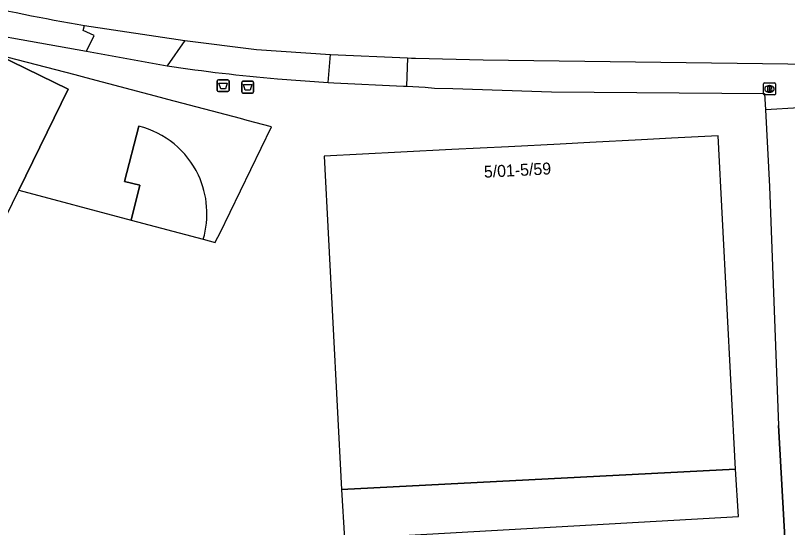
# Model space of a CAD drawing. Extents: x 160026 to 161302, y 384757 to 385701.
# Drawn here: x 160712.6 to 160777.4, y 385266.1 to 385309.1 of the extents above; entities that cross this region are included whole.
import ezdxf

# ---------------------------------------------------------------- set-up
doc = ezdxf.new("R2010")
doc.units = 0
for name, color, linetype in [('IMGEO_Afval_apart_plaats', 7, 'Continuous'), ('IMGEO_Brandkraan', 7, 'Continuous'), ('IMGEO_Hek', 7, 'Continuous'), ('IMGEO_Pand', 7, 'Continuous'), ('IMGEO_Pand_nummerreeks', 7, 'Continuous'), ('IMGEO_Pand_overbouw', 7, 'Continuous'), ('IMGEO_Rijbaan_lokaal_open', 7, 'Continuous'), ('IMGEO_Voetpad_open', 7, 'Continuous')]:
    doc.layers.add(name, color=color, linetype=linetype)

msp = doc.modelspace()

# ---------------------------------------------------------------- linework, layer by layer
at = {"layer": 'IMGEO_Afval_apart_plaats'}
for p, q in [((160729.547, 385302.773), (160729.547, 385303.573)), ((160729.547, 385303.573), (160729.547, 385302.773)), ((160729.647, 385303.673), (160730.437, 385303.673)), ((160730.437, 385303.673), (160729.647, 385303.673)), ((160730.537, 385303.573), (160730.537, 385302.773)), ((160730.537, 385302.773), (160730.537, 385303.573)), ((160731.711, 385303.548), (160732.501, 385303.548)), ((160732.501, 385303.548), (160731.711, 385303.548)), ((160731.611, 385302.648), (160731.611, 385303.448)), ((160731.611, 385303.448), (160731.611, 385302.648)), ((160732.601, 385303.448), (160732.601, 385302.648)), ((160732.601, 385302.648), (160732.601, 385303.448)), ((160730.437, 385302.673), (160729.647, 385302.673)), ((160729.647, 385302.673), (160730.437, 385302.673)), ((160732.501, 385302.548), (160731.711, 385302.548)), ((160731.711, 385302.548), (160732.501, 385302.548))]:
    msp.add_line(p, q, dxfattribs=at)
for points in [[(160729.69, 385303.387), (160730.394, 385303.387), (160730.245, 385302.917), (160729.839, 385302.917), (160729.69, 385303.387)], [(160731.754, 385303.262), (160732.458, 385303.262), (160732.309, 385302.792), (160731.903, 385302.792), (160731.754, 385303.262)]]:
    msp.add_lwpolyline(points, dxfattribs=at)
for centre, start, end in [((160729.647, 385303.573), 90, 180), ((160729.647, 385303.573), 90, 180), ((160730.437, 385303.573), 0, 90), ((160730.437, 385303.573), 360, 90), ((160731.711, 385303.448), 90, 180), ((160731.711, 385303.448), 90, 180), ((160732.501, 385303.448), 0, 90), ((160732.501, 385303.448), 360, 90), ((160729.647, 385302.773), 180, 270), ((160729.647, 385302.773), 180, 270), ((160730.437, 385302.773), 270, 0), ((160730.437, 385302.773), 270, 0), ((160731.711, 385302.648), 180, 270), ((160731.711, 385302.648), 180, 270), ((160732.501, 385302.648), 270, 0), ((160732.501, 385302.648), 270, 0)]:
    msp.add_arc(centre, 0.1, start, end, dxfattribs=at)
at = {"layer": 'IMGEO_Brandkraan'}
for p, q in [((160775.423, 385302.476), (160775.423, 385303.328)), ((160775.498, 385303.402), (160776.35, 385303.402)), ((160775.911, 385303.182), (160775.936, 385303.182)), ((160776.424, 385303.328), (160776.424, 385302.476)), ((160776.35, 385302.402), (160775.498, 385302.402)), ((160775.934, 385302.622), (160775.909, 385302.622))]:
    msp.add_line(p, q, dxfattribs=at)
for points in [[(160775.423, 385302.476), (160775.423, 385303.328)], [(160775.498, 385303.402), (160776.35, 385303.402)], [(160775.771, 385303.102), (160775.771, 385302.702), (160775.984, 385302.702)], [(160776.002, 385303.102), (160775.771, 385303.102)], [(160775.95, 385303.021), (160775.896, 385303.021), (160775.896, 385302.945)], [(160775.896, 385302.945), (160775.949, 385302.945)], [(160775.958, 385302.869), (160775.896, 385302.869), (160775.896, 385302.788)], [(160776.424, 385303.328), (160776.424, 385302.476)], [(160776.35, 385302.402), (160775.498, 385302.402)], [(160775.896, 385302.788), (160775.958, 385302.788)]]:
    msp.add_lwpolyline(points, dxfattribs=at)
for centre, radius, start, end in [((160775.5, 385303.326), 0.0765, 91.55205, 178.44795), ((160775.5, 385303.326), 0.0765, 91.55205, 178.44795), ((160775.951, 385302.983), 0.0379, 267.82845, 90.93552), ((160775.959, 385302.828), 0.0404, 269.87594, 90.50774), ((160776.006, 385302.957), 0.145, 59.4692, 91.53667), ((160776.031, 385303.004), 0.0922, 285.51372, 58.15012), ((160776.036, 385302.812), 0.105, 301.31148, 78.98903), ((160776.348, 385303.326), 0.0765, 1.55205, 88.44795), ((160776.348, 385303.326), 0.0765, 1.55205, 88.44795), ((160775.5, 385302.478), 0.0765, 181.55205, 268.44795), ((160775.5, 385302.478), 0.0765, 181.55205, 268.44795), ((160775.99, 385302.953), 0.251, 268.66757, 293.53466), ((160776.348, 385302.478), 0.0765, 271.55205, 358.44795), ((160776.348, 385302.478), 0.0765, 271.55205, 358.44795)]:
    msp.add_arc(centre, radius, start, end, dxfattribs=at)
for centre, major_axis, ratio, start_param, end_param in [((160775.91, 385302.902), (-0.387, 0.002), 0.722429, 4.712389, 7.853982), ((160775.935, 385302.902), (-0.39, 0.002), 0.717154, 1.570796, 4.712389)]:
    msp.add_ellipse(centre, major_axis=major_axis, ratio=ratio, start_param=start_param, end_param=end_param, dxfattribs=at)
at = {"layer": 'IMGEO_Hek'}
msp.add_lwpolyline([(160777.283, 385264.215), (160776.673, 385274.646)], dxfattribs=at)
at = {"layer": 'IMGEO_Pand'}
for points in [[(160701.362, 385260.494), (160703.608, 385259.413), (160705.966, 385258.279), (160706.664, 385260.257), (160722.645, 385254.682), (160722.711, 385254.871), (160706.541, 385260.512), (160705.855, 385258.568), (160703.594, 385259.662), (160708.69, 385279.008), (160705.989, 385280.327), (160712.875, 385294.409), (160717.023, 385302.892), (160711.089, 385305.758), (160705.702, 385308.36)], [(160722.971, 385299.772), (160721.752, 385295.122), (160723.061, 385294.821), (160722.31, 385291.899), (160728.377, 385290.296)], [(160739.977, 385269.29), (160773.064, 385270.991), (160771.627, 385298.963), (160767.699, 385298.76), (160765.684, 385298.656), (160765.173, 385298.63), (160760.842, 385298.407), (160758.361, 385298.279), (160754.002, 385298.054), (160749.255, 385297.809), (160744.954, 385297.588), (160738.538, 385297.257), (160739.977, 385269.29)]]:
    msp.add_lwpolyline(points, dxfattribs=at)
for centre, radius, start, end in [((160721.14, 385292.46), 7.537, 25.17007, 75.94298), ((160721.066, 385292.432), 7.617, 343.71336, 25.12485)]:
    msp.add_arc(centre, radius, start, end, dxfattribs=at)
at = {"layer": 'IMGEO_Pand_overbouw'}
for points in [[(160728.377, 385290.296), (160729.387, 385290.014), (160729.422, 385290.15), (160729.755, 385290.77), (160734.11, 385299.716), (160732.073, 385300.256), (160731.502, 385300.407), (160725.403, 385302.024), (160724.793, 385302.185), (160718.962, 385303.731), (160718.22, 385303.927), (160717.606, 385304.09), (160711.089, 385305.758), (160717.023, 385302.892), (160712.875, 385294.409), (160722.31, 385291.899)], [(160722.31, 385291.899), (160723.061, 385294.821), (160721.752, 385295.122), (160722.971, 385299.772)]]:
    msp.add_lwpolyline(points, dxfattribs=at)
msp.add_lwpolyline([(160773.064, 385270.991), (160739.977, 385269.29), (160740.23, 385265.155), (160773.327, 385267.031)], close=True, dxfattribs=at)
for centre, radius, start, end in [((160721.14, 385292.46), 7.537, 25.17007, 75.94298), ((160721.066, 385292.432), 7.617, 343.71336, 25.12485)]:
    msp.add_arc(centre, radius, start, end, dxfattribs=at)
at = {"layer": 'IMGEO_Rijbaan_lokaal_open'}
for points in [[(160718.413, 385308.232), (160726.817, 385306.953)], [(160726.817, 385306.953), (160732.852, 385306.219), (160739.07, 385305.796)], [(160739.07, 385305.796), (160745.527, 385305.516)], [(160745.527, 385305.516), (160745.869, 385305.491), (160746.194, 385305.481), (160751.892, 385305.332), (160779.604, 385304.986)]]:
    msp.add_lwpolyline(points, dxfattribs=at)
msp.add_arc((160750.778, 385497.496), 192.012, 254.10188, 260.29595, dxfattribs=at)
at = {"layer": 'IMGEO_Voetpad_open'}
for points in [[(160705.702, 385308.36), (160718.562, 385306.059)], [(160718.562, 385306.059), (160719.203, 385307.379), (160718.295, 385307.807), (160718.413, 385308.232)], [(160726.817, 385306.953), (160725.353, 385304.844)], [(160718.562, 385306.059), (160725.353, 385304.844)], [(160738.877, 385303.432), (160739.07, 385305.796)], [(160745.527, 385305.516), (160745.43, 385303.122)], [(160734.596, 385303.746), (160738.877, 385303.432)], [(160738.877, 385303.432), (160739.351, 385303.41), (160745.185, 385303.134), (160745.43, 385303.122)], [(160745.43, 385303.122), (160747.005, 385303.048), (160747.799, 385302.969), (160749.323, 385302.929), (160757.632, 385302.652), (160775.514, 385302.52), (160775.585, 385301.152)], [(160778.426, 385301.325), (160775.585, 385301.152)], [(160775.585, 385301.152), (160775.921, 385294.71), (160776.673, 385274.646), (160777.283, 385264.215)]]:
    msp.add_lwpolyline(points, dxfattribs=at)
msp.add_arc((160747.836, 385454.653), 151.487, 261.46491, 264.98595, dxfattribs=at)

# ---------------------------------------------------------------- texts
at = {"layer": 'IMGEO_Pand_nummerreeks'}
msp.add_text('5/01-5/59', height=1, rotation=2.95136, dxfattribs=at).set_placement((160751.966, 385295.446))

doc.saveas('drawing.dxf')
